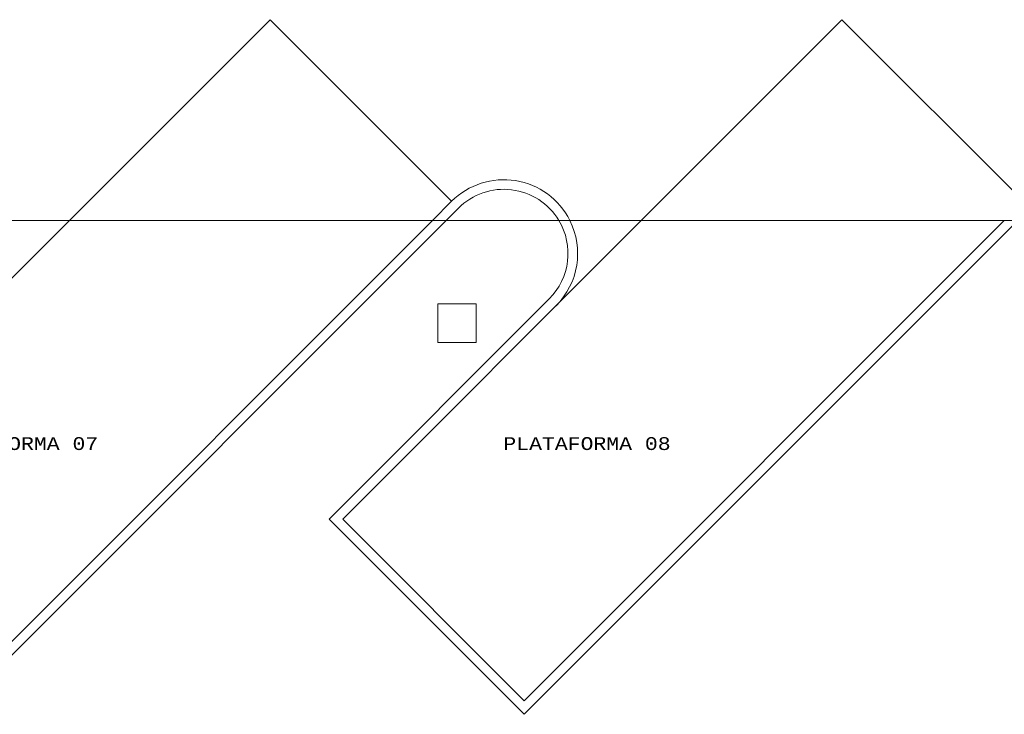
# Model space of a CAD drawing. Header units: feet. Extents: x 8 to 127, y 6 to 90.
# Tile 518 of 538: x 54.46 to 62.13, y 65.63 to 71.04. Entities that reach past the tile are written whole.
import ezdxf

# ---------------------------------------------------------------- set-up
doc = ezdxf.new("R2010")
doc.units = ezdxf.units.FT
doc.header["$MEASUREMENT"] = 0
doc.linetypes.add('HIDDENX2', pattern=[1.905, 1.27, -0.635])
for name, color, linetype in [('20', 252, 'Continuous'), ('FINA', 7, 'Continuous'), ('Projeção', 252, 'HIDDENX2'), ('texto', 7, 'Continuous')]:
    doc.layers.add(name, color=color, linetype=linetype)
doc.layers.add('4 Telha lateral', color=7, linetype='Continuous', lineweight=25)
doc.styles.add('CourierNew', font='cour.ttf')

msp = doc.modelspace()

# ---------------------------------------------------------------- linework, layer by layer
at = {"layer": '20', "lineweight": 5}
for p, q in [((54.8457, 69.473), (56.409, 71.0363)), ((56.409, 71.0363), (57.8232, 69.6221)), ((59.3005, 69.4731), (60.8637, 71.0363)), ((60.8637, 71.0363), (62.278, 69.6221)), ((57.6741, 69.473), (57.8232, 69.6221)), ((57.7802, 69.473), (57.8762, 69.5691)), ((52.5199, 67.1472), (54.8457, 69.473)), ((53.9341, 65.627), (57.7802, 69.473)), ((53.9341, 65.733), (57.6741, 69.473)), ((56.9747, 67.1472), (59.3005, 69.4731)), ((58.3889, 65.733), (62.1289, 69.4731)), ((58.3889, 65.627), (62.235, 69.4731)), ((56.8686, 67.1472), (58.5833, 68.862)), ((56.8686, 67.1472), (58.3889, 65.627)), ((56.9747, 67.1472), (58.3889, 65.733))]:
    msp.add_line(p, q, dxfattribs=at)
for radius, start, end in [(0.575, 26.60741, 135), (0.5, 31.0011, 135), (0.5, 315, 31.0011), (0.575, 315, 26.60741)]:
    msp.add_arc((58.2298, 69.2155), radius, start, end, dxfattribs=at)
at = {"layer": '4 Telha lateral', "lineweight": 5}
msp.add_line((23.3151, 69.4727), (62.4151, 69.4727), dxfattribs=at)
at = {"layer": 'FINA', "linetype": 'Continuous', "lineweight": 5}
for p, q in [((58.0151, 68.8227), (57.7151, 68.8227)), ((57.7151, 68.8227), (57.7151, 68.5227)), ((58.0151, 68.5227), (58.0151, 68.8227)), ((57.7151, 68.5227), (58.0151, 68.5227))]:
    msp.add_line(p, q, dxfattribs=at)
at = {"layer": 'Projeção', "lineweight": 5}
msp.add_line((23.3151, 69.4727), (62.4151, 69.4731), dxfattribs=at)

# ---------------------------------------------------------------- texts
at = {"layer": 'texto', "lineweight": 5, "char_height": 0.1, "width": 2.730881, "attachment_point": 7, "line_spacing_factor": 0.9, "style": 'CourierNew'}
for s, insert in [('PLATAFORMA 07', (53.7671, 67.6837)), ('PLATAFORMA 08', (58.2266, 67.6837))]:
    msp.add_mtext(s, dxfattribs=dict(at, insert=insert))

doc.saveas('drawing.dxf')
